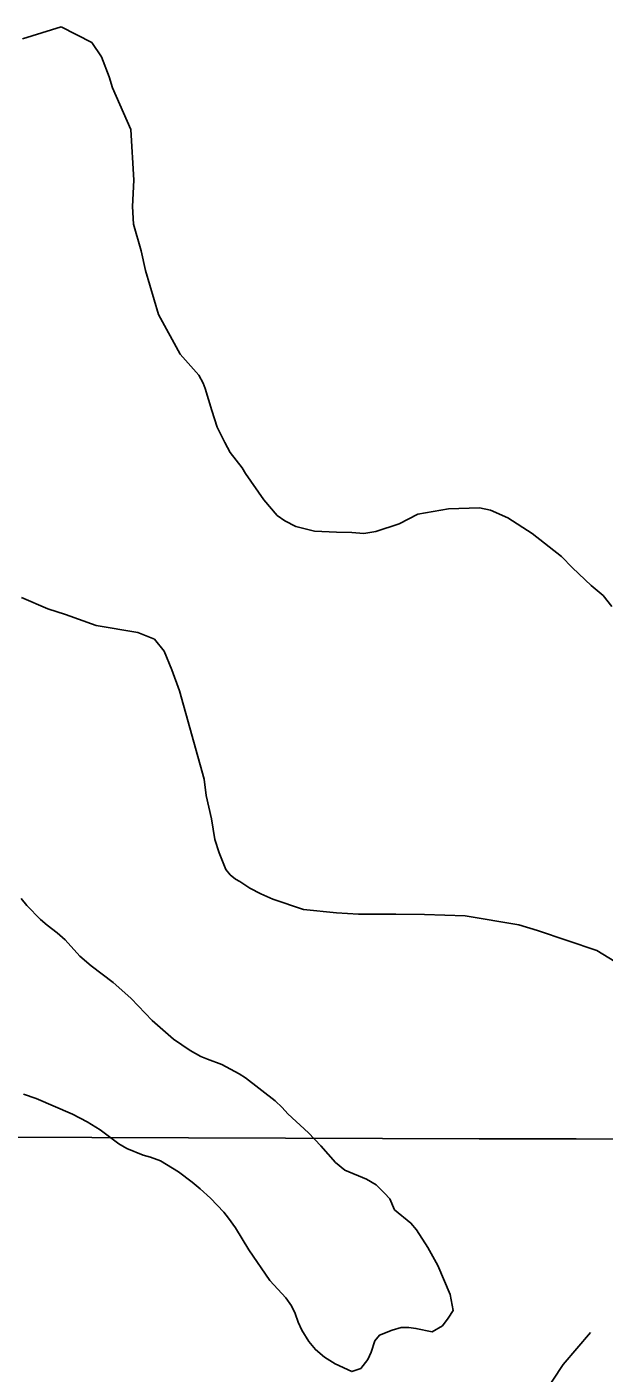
# Model space of a CAD drawing. Extents: x 3161665 to 3199565, y 885729 to 911164.
# Drawn here: x 3174826 to 3175069, y 903194 to 903761 of the extents above; entities that cross this region are included whole.
import ezdxf

# ---------------------------------------------------------------- set-up
doc = ezdxf.new("R2010")
doc.units = 0
for name, color, linetype in [('V-GRID-MAJR', 7, 'Continuous'), ('V-ROAD-CNTR', 7, 'Continuous'), ('V-SITE-VEGE', 7, 'Continuous'), ('V-TOPO-SHOR', 7, 'Continuous')]:
    doc.layers.add(name, color=color, linetype=linetype)

msp = doc.modelspace()

# ---------------------------------------------------------------- linework, layer by layer
at = {"layer": 'V-GRID-MAJR'}
msp.add_spline([(3165916.244, 903320.984), (3171139.73, 903304.649), (3176363.22, 903289.0750000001), (3181586.7120000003, 903274.26), (3186810.2060000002, 903260.204), (3192033.702, 903246.909), (3197257.2, 903234.373), (3197257.201, 903234.373)], degree=3, dxfattribs=at)
at = {"layer": 'V-ROAD-CNTR'}
msp.add_lwpolyline([(3174997.0982290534, 903137.0463811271), (3175002.8300941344, 903142.6296078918), (3175018.646130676, 903158.5162562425), (3175032.5237036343, 903171.3507904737), (3175043.401567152, 903185.2174570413), (3175051.863140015, 903197.9751409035), (3175063.3504999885, 903211.4355066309)], dxfattribs=at)
at = {"layer": 'V-SITE-VEGE'}
for p, q in [((3174840.419, 903760.8459999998), (3174824.1890000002, 903755.8469999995)), ((3174853.342, 903754.2969999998), (3174840.419, 903760.8459999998)), ((3174857.475, 903748.2529999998), (3174853.342, 903754.2969999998)), ((3174860.67, 903739.9029999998), (3174857.475, 903748.2529999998)), ((3174862.034, 903735.2669999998), (3174860.67, 903739.9029999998)), ((3174869.804, 903717.6329999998), (3174862.034, 903735.2669999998)), ((3174871.074, 903696.3319999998), (3174869.804, 903717.6329999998)), ((3174870.549, 903685.2259999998), (3174871.074, 903696.3319999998)), ((3174870.971, 903677.8159999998), (3174870.549, 903685.2259999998)), ((3174874.15, 903666.6889999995), (3174870.971, 903677.8159999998)), ((3174875.954, 903658.3479999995), (3174874.15, 903666.6889999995)), ((3174881.406, 903639.8009999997), (3174875.954, 903658.3479999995)), ((3174890.571, 903623.0829999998), (3174881.406, 903639.8009999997)), ((3174898.392, 903614.2459999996), (3174890.571, 903623.0829999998)), ((3174900.225, 903610.9959999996), (3174898.392, 903614.2459999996)), ((3174901.136, 903608.6779999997), (3174900.225, 903610.9959999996)), ((3174903.862, 903599.4039999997), (3174901.136, 903608.6779999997)), ((3174906.14, 903592.4469999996), (3174903.862, 903599.4039999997)), ((3174909.343, 903585.9489999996), (3174906.14, 903592.4469999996)), ((3174911.634, 903581.7689999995), (3174909.343, 903585.9489999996)), ((3174916.6890000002, 903575.2599999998), (3174911.634, 903581.7689999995)), ((3174918.065, 903572.9379999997), (3174916.6890000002, 903575.2599999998)), ((3174925.872, 903561.7869999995), (3174918.065, 903572.9379999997)), ((3174931.393, 903555.2739999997), (3174925.872, 903561.7869999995)), ((3174934.619, 903552.9409999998), (3174931.393, 903555.2739999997)), ((3174990.644, 903555.8699999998), (3174982.753, 903551.7469999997)), ((3175003.62, 903558.1129999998), (3174990.644, 903555.8699999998)), ((3175016.582, 903558.5039999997), (3175003.62, 903558.1129999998)), ((3175021.2060000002, 903557.5509999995), (3175016.582, 903558.5039999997)), ((3175028.596, 903554.2709999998), (3175021.2060000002, 903557.5509999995)), ((3174939.233, 903550.6029999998), (3174934.619, 903552.9409999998)), ((3174947.093, 903548.7059999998), (3174939.233, 903550.6029999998)), ((3174982.753, 903551.7469999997), (3174973.015, 903548.5649999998)), ((3175038.7430000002, 903547.7329999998), (3175028.596, 903554.2709999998)), ((3174956.348, 903548.1919999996), (3174947.093, 903548.7059999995)), ((3174962.828, 903548.1549999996), (3174956.348, 903548.1919999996)), ((3174967.918, 903547.6659999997), (3174962.828, 903548.1549999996)), ((3174973.015, 903548.5649999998), (3174967.918, 903547.6659999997)), ((3175051.187, 903537.9439999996), (3175038.7430000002, 903547.7329999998)), ((3175055.789, 903533.2889999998), (3175051.187, 903537.9439999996)), ((3175063.6180000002, 903525.8379999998), (3175055.789, 903533.2889999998)), ((3174823.806, 903520.6939999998), (3174834.89, 903516.0019999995)), ((3175068.687, 903521.6439999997), (3175063.6180000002, 903525.8379999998)), ((3175072.363, 903516.9949999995), (3175068.687, 903521.6439999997)), ((3174834.89, 903516.0019999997), (3174842.2830000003, 903513.6459999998)), ((3174842.2830000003, 903513.6459999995), (3174855.216, 903508.9459999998)), ((3174855.216, 903508.9459999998), (3174872.792, 903506.0709999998)), ((3174872.792, 903506.0709999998), (3174879.72, 903503.2549999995)), ((3174879.72, 903503.2549999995), (3174883.859, 903498.1389999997)), ((3174883.859, 903498.1389999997), (3174887.054, 903490.2519999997)), ((3174887.054, 903490.2519999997), (3174890.245, 903481.4399999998)), ((3174890.245, 903481.4399999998), (3174900.686, 903444.3479999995)), ((3174900.686, 903444.3479999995), (3174901.573, 903437.3989999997)), ((3174901.573, 903437.3989999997), (3174903.8310000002, 903427.6669999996)), ((3174903.8310000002, 903427.6669999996), (3174905.173, 903418.8649999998)), ((3174905.173, 903418.8649999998), (3174906.994, 903413.2989999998)), ((3174906.994, 903413.2989999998), (3174909.732, 903406.3409999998)), ((3174909.732, 903406.3409999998), (3174911.571, 903404.0169999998)), ((3174911.571, 903404.0169999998), (3174913.875, 903402.1509999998)), ((3174913.875, 903402.1509999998), (3174915.72, 903401.2149999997)), ((3174915.72, 903401.2149999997), (3174919.8710000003, 903398.4179999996)), ((3174919.8710000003, 903398.4179999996), (3174924.488, 903396.0749999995)), ((3174924.488, 903396.0749999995), (3174929.5670000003, 903393.7319999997)), ((3174826.028, 903391.1079999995), (3174823.648, 903394.1189999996)), ((3174831.7830000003, 903385.2899999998), (3174826.0280000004, 903391.1079999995)), ((3174929.5670000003, 903393.7319999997), (3174942.504, 903389.4949999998)), ((3174834.562, 903382.8819999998), (3174831.7830000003, 903385.2899999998)), ((3174942.504, 903389.4949999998), (3174956.383, 903388.0279999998)), ((3174956.383, 903388.0279999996), (3174965.6380000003, 903387.5119999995)), ((3174965.6380000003, 903387.5119999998), (3174981.377, 903387.4239999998)), ((3174981.377, 903387.4239999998), (3174993.411, 903387.3589999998)), ((3174993.411, 903387.3589999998), (3175010.534, 903386.7989999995)), ((3175010.534, 903386.7989999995), (3175033.1950000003, 903382.9719999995)), ((3174838.736, 903379.6639999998), (3174834.562, 903382.8819999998)), ((3174842.113, 903376.6519999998), (3174838.736, 903379.6639999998)), ((3175033.1950000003, 903382.9719999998), (3175041.052, 903380.6139999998)), ((3175041.052, 903380.6139999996), (3175066, 903372.1419999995)), ((3174848.261, 903369.8339999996), (3174842.113, 903376.6519999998)), ((3174853.029, 903365.8159999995), (3174848.261, 903369.8339999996)), ((3175066, 903372.1419999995), (3175082.149, 903362.3299999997)), ((3174862.3680000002, 903358.7789999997), (3174853.029, 903365.8159999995)), ((3174867.332, 903354.3589999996), (3174862.3680000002, 903358.7789999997)), ((3174869.915, 903351.9509999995), (3174867.332, 903354.3589999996)), ((3174878.844, 903342.7199999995), (3174869.915, 903351.9509999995)), ((3174887.779, 903334.8869999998), (3174878.844, 903342.7199999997)), ((3174894.738, 903330.0599999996), (3174887.779, 903334.8869999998)), ((3174899.316, 903327.6389999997), (3174894.738, 903330.0599999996)), ((3174902.103, 903326.4259999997), (3174899.316, 903327.6389999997)), ((3174908.077, 903324.1959999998), (3174902.103, 903326.4259999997)), ((3174915.44, 903320.3639999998), (3174908.077, 903324.1959999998)), ((3174918.024, 903318.5539999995), (3174915.44, 903320.3639999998)), ((3174930.544, 903308.9059999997), (3174918.024, 903318.5539999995)), ((3174824.586, 903311.6889999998), (3174829.964, 903309.8639999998)), ((3174829.964, 903309.8639999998), (3174845.296, 903303.3929999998)), ((3174933.521, 903306.0939999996), (3174930.544, 903308.9059999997)), ((3174935.901, 903303.4869999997), (3174933.521, 903306.0939999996)), ((3174845.296, 903303.3929999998), (3174851.464, 903300.1649999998)), ((3174851.464, 903300.1649999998), (3174856.8340000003, 903296.7429999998)), ((3174944.6380000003, 903295.4549999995), (3174935.901, 903303.4869999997)), ((3174856.8340000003, 903296.7429999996), (3174864.784, 903290.9099999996)), ((3174949.7970000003, 903290.0379999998), (3174944.6380000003, 903295.4549999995)), ((3174864.784, 903290.9099999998), (3174868.166, 903288.8969999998)), ((3174868.166, 903288.8969999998), (3174874.936, 903286.0639999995)), ((3174955.9450000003, 903283.0189999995), (3174949.7970000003, 903290.0379999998)), ((3174874.936, 903286.0639999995), (3174878.125, 903285.2449999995)), ((3174878.125, 903285.2449999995), (3174882.309, 903283.6269999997)), ((3174882.309, 903283.6269999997), (3174889.864, 903278.9969999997)), ((3174959.918, 903279.8039999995), (3174955.9450000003, 903283.0189999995)), ((3174889.864, 903278.9969999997), (3174895.627, 903274.7739999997)), ((3174969.077, 903275.9619999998), (3174959.918, 903279.8039999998)), ((3174895.627, 903274.7739999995), (3174899.004, 903271.9599999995)), ((3174899.004, 903271.9599999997), (3174903.373, 903267.9459999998)), ((3174973.054, 903273.5429999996), (3174969.077, 903275.9619999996)), ((3174976.628, 903270.1309999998), (3174973.054, 903273.5429999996)), ((3174903.373, 903267.9459999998), (3174908.929, 903262.1249999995)), ((3174978.811, 903267.7249999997), (3174976.628, 903270.1309999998)), ((3174980.781, 903263.1229999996), (3174978.811, 903267.7249999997)), ((3174908.929, 903262.1249999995), (3174910.909, 903259.5199999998)), ((3174987.734, 903257.4969999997), (3174980.781, 903263.1229999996)), ((3174910.909, 903259.5199999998), (3174913.881, 903255.5119999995)), ((3174913.881, 903255.5119999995), (3174919.419, 903246.3029999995)), ((3174990.112, 903254.6889999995), (3174987.734, 903257.4969999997)), ((3174994.861, 903247.2769999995), (3174990.112, 903254.6889999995)), ((3174919.419, 903246.3029999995), (3174928.326, 903233.2789999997)), ((3174999.008, 903239.6709999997), (3174994.861, 903247.2769999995)), ((3175004.3310000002, 903227.4669999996), (3174999.008, 903239.6709999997)), ((3174928.326, 903233.2789999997), (3174935.072, 903226.0579999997)), ((3174935.072, 903226.0579999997), (3174937.447, 903222.6519999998)), ((3175005.49, 903220.6759999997), (3175004.3310000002, 903227.4669999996)), ((3174937.447, 903222.6519999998), (3174939.024, 903219.4489999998)), ((3175003.477, 903217.4929999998), (3175005.49, 903220.6759999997)), ((3174939.024, 903219.4489999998), (3174940.204, 903215.8509999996)), ((3174940.204, 903215.8509999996), (3174941.781, 903212.4489999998)), ((3175001.0640000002, 903214.3149999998), (3175003.477, 903217.4929999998)), ((3174941.781, 903212.4489999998), (3174944.748, 903207.6419999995)), ((3174972.489, 903207.8879999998), (3174974.498, 903210.2719999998)), ((3174974.498, 903210.2719999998), (3174979.898, 903212.4369999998)), ((3174979.898, 903212.4369999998), (3174983.6950000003, 903213.6119999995)), ((3174983.6950000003, 903213.6119999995), (3174986.89, 903213.5959999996)), ((3174986.89, 903213.5959999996), (3174989.88, 903213.1799999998)), ((3174989.88, 903213.1799999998), (3174996.659, 903211.7449999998)), ((3174996.659, 903211.7449999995), (3175001.0640000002, 903214.3149999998)), ((3174944.748, 903207.6419999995), (3174947.524, 903204.2349999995)), ((3174947.524, 903204.2349999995), (3174951.296, 903201.0209999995)), ((3174971.065, 903203.1059999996), (3174972.489, 903207.8879999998)), ((3174951.296, 903201.0209999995), (3174955.8710000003, 903198.1989999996)), ((3174955.8710000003, 903198.1989999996), (3174962.838, 903194.9689999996)), ((3174966.6380000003, 903196.3459999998), (3174969.65, 903200.1199999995)), ((3174969.65, 903200.1199999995), (3174971.065, 903203.1059999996)), ((3174962.838, 903194.9689999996), (3174966.6380000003, 903196.3459999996))]:
    msp.add_line(p, q, dxfattribs=at)
at = {"layer": 'V-TOPO-SHOR'}
msp.add_lwpolyline([(3174824.586000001, 903311.6889999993), (3174829.964000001, 903309.8639999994), (3174845.296000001, 903303.3929999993), (3174851.464000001, 903300.1649999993), (3174856.834000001, 903296.7429999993), (3174864.784000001, 903290.9099999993), (3174868.166000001, 903288.8969999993), (3174874.936000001, 903286.0639999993), (3174878.125000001, 903285.2469999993), (3174882.307000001, 903283.6269999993), (3174889.864000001, 903278.9969999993), (3174895.627000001, 903274.7739999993), (3174899.004000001, 903271.9599999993), (3174903.373000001, 903267.9459999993), (3174908.929000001, 903262.1249999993), (3174910.909000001, 903259.5199999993), (3174913.881000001, 903255.5119999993), (3174919.419000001, 903246.3029999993), (3174928.326000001, 903233.2789999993), (3174935.072000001, 903226.0579999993), (3174937.447000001, 903222.6519999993), (3174939.026000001, 903219.4489999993), (3174940.204000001, 903215.8509999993), (3174941.781000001, 903212.4489999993), (3174944.748000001, 903207.6419999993), (3174947.524000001, 903204.2349999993), (3174951.296000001, 903201.0209999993), (3174955.871000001, 903198.2009999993), (3174962.838000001, 903194.9689999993), (3174966.638000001, 903196.3459999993), (3174969.652000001, 903200.1199999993), (3174971.065000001, 903203.1059999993), (3174972.489000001, 903207.8879999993), (3174974.498000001, 903210.2719999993), (3174979.898000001, 903212.4369999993), (3174983.697000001, 903213.6119999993), (3174986.890000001, 903213.5959999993), (3174989.880000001, 903213.1799999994), (3174996.659000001, 903211.7449999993), (3175001.064000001, 903214.3149999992), (3175003.477000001, 903217.4929999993), (3175005.490000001, 903220.6759999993), (3175004.331000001, 903227.4669999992), (3174999.008000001, 903239.6709999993), (3174994.861000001, 903247.2769999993), (3174990.112000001, 903254.6889999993), (3174987.734000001, 903257.4969999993), (3174980.781000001, 903263.1229999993), (3174978.811000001, 903267.7249999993), (3174976.628000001, 903270.1309999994), (3174973.054000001, 903273.5429999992), (3174969.077000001, 903275.9619999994), (3174959.918000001, 903279.8039999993), (3174955.945000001, 903283.0189999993), (3174949.797000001, 903290.0379999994), (3174944.638000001, 903295.4549999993), (3174935.901000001, 903303.4869999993), (3174933.521000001, 903306.0939999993), (3174930.544000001, 903308.9059999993), (3174918.024000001, 903318.5539999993), (3174915.440000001, 903320.3639999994), (3174908.077000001, 903324.1959999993), (3174902.103000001, 903326.4259999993), (3174899.316000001, 903327.6389999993), (3174894.738000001, 903330.0599999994), (3174887.779000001, 903334.8869999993), (3174878.844000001, 903342.7199999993), (3174869.915000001, 903351.9509999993), (3174867.332000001, 903354.3589999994), (3174862.368000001, 903358.7789999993), (3174853.029000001, 903365.8159999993), (3174848.261000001, 903369.8339999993), (3174842.113000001, 903376.6519999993), (3174838.736000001, 903379.6639999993), (3174834.562000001, 903382.8819999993), (3174831.783000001, 903385.2899999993), (3174826.028000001, 903391.1099999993), (3174823.648000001, 903394.1189999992)], dxfattribs=at)

doc.saveas('drawing.dxf')
